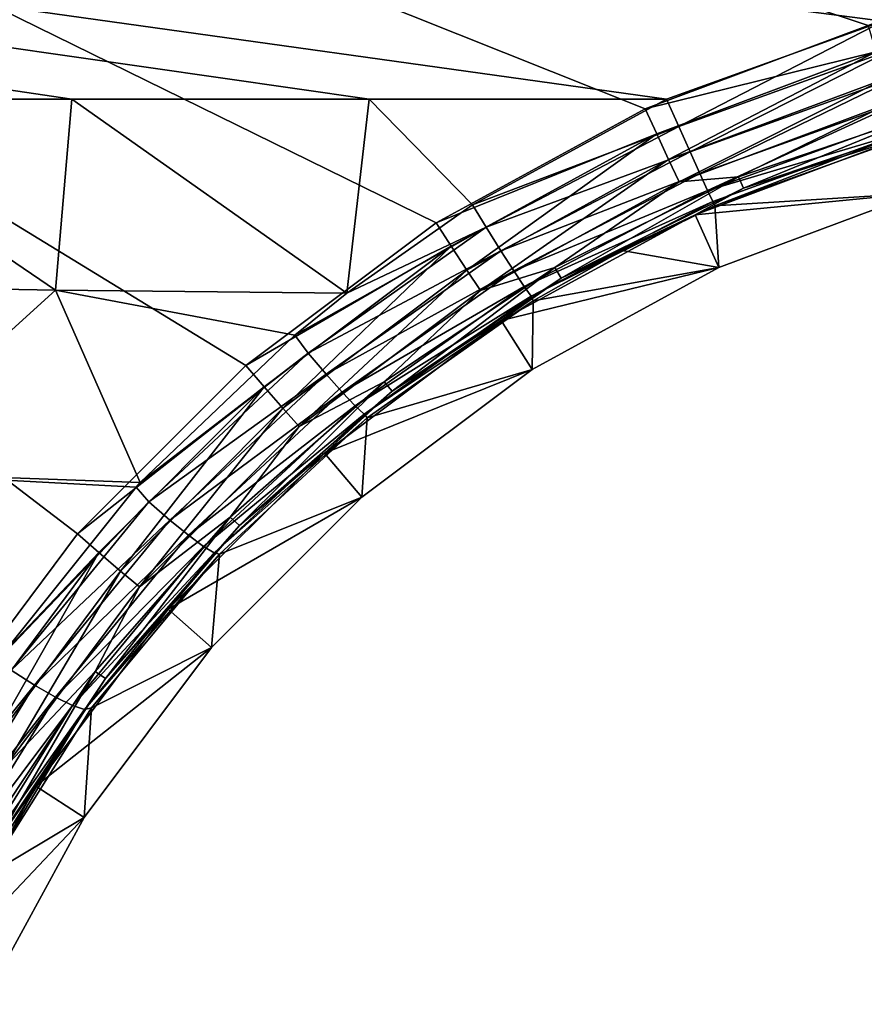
# Model space of a CAD drawing. Header units: metres. Extents: x -109 to 109, y -63 to 140.
# Tile 299 of 480: x 28 to 36, y 11 to 21. Entities that reach past the tile are written whole.
import ezdxf

# ---------------------------------------------------------------- set-up
doc = ezdxf.new("R2010")
doc.units = ezdxf.units.M
doc.layers.add('solid_502308_SW0001', color=7, linetype='CONTINUOUS')

msp = doc.modelspace()

# ---------------------------------------------------------------- linework, layer by layer
at = {"layer": 'solid_502308_SW0001'}
for points in [[(36.353371, 21.317671, 17.786057), (38.606739, 21.79129, 17.798223), (-76.5, 35.943851, 18.161783)], [(34.18816, 20.53858, 17.766043), (36.353371, 21.317671, 17.786057), (-76.5, 35.943851, 18.161783)], [(31.215277, 20.53858, 17.766043), (34.18816, 20.53858, 17.766043), (-76.5, 35.943851, 18.161783)], [(28.242392, 20.53858, 17.766043), (31.215277, 20.53858, 17.766043), (-76.5, 35.943851, 18.161783)], [(25.269508, 20.53858, 17.766043), (28.242392, 20.53858, 17.766043), (-76.5, 35.943851, 18.161783)], [(10.498093, 29.799944, -18.003954), (76.5, 35.943851, -18.161783), (36.203686, 21.274466, -17.784946)], [(10.498093, 29.799944, -18.003954), (28.300694, 16.192984, -17.654409), (26.875673, 14.287683, -17.605465)], [(10.498093, 29.799944, -18.003954), (29.981936, 17.875446, -17.69763), (28.300694, 16.192984, -17.654409)], [(10.498093, 29.799944, -18.003954), (31.885952, 19.301708, -17.734268), (29.981936, 17.875446, -17.69763)], [(10.498093, 29.799944, -18.003954), (33.974335, 20.442665, -17.763578), (31.885952, 19.301708, -17.734268)], [(10.498093, 29.799944, -18.003954), (36.203686, 21.274466, -17.784946), (33.974335, 20.442665, -17.763578)], [(36.280434, 21.011181, -17.746206), (33.974335, 20.442665, -17.763578), (36.203686, 21.274466, -17.784946)], [(34.308723, 20.265717, 17.721111), (36.353371, 21.317671, 17.786057), (34.18816, 20.53858, 17.766043)], [(36.434879, 21.031057, 17.740824), (36.353371, 21.317671, 17.786057), (34.308723, 20.265717, 17.721111)], [(36.280434, 21.011181, -17.746206), (34.08865, 20.191692, -17.7248), (33.974335, 20.442665, -17.763578)], [(34.207924, 19.933613, -17.609901), (34.08865, 20.191692, -17.7248), (36.280434, 21.011181, -17.746206)], [(36.361362, 20.738636, -17.631304), (34.207924, 19.933613, -17.609901), (36.280434, 21.011181, -17.746206)], [(36.434879, 21.031057, 17.740824), (34.308723, 20.265717, 17.721111), (34.421783, 20.011795, 17.603062)], [(36.511341, 20.764456, 17.622746), (36.434879, 21.031057, 17.740824), (34.421783, 20.011795, 17.603062)], [(34.311901, 19.710768, -17.426704), (34.207924, 19.933613, -17.609901), (36.361362, 20.738636, -17.631304)], [(36.431938, 20.503077, -17.448101), (34.311901, 19.710768, -17.426704), (36.361362, 20.738636, -17.631304)], [(36.511341, 20.764456, 17.622746), (34.421783, 20.011795, 17.603062), (34.52005, 19.793179, 17.419359)], [(36.577831, 20.53471, 17.439278), (36.511341, 20.764456, 17.622746), (34.52005, 19.793179, 17.419359)], [(25.141466, 18.683119, 17.673117), (28.078369, 18.628294, 17.660715), (25.269508, 20.53858, 17.766043)], [(28.078369, 18.628294, 17.660715), (28.242392, 20.53858, 17.766043), (25.269508, 20.53858, 17.766043)], [(28.078369, 18.628294, 17.660715), (30.990644, 18.597414, 17.649963), (28.242392, 20.53858, 17.766043)], [(30.990644, 18.597414, 17.649963), (31.215277, 20.53858, 17.766043), (28.242392, 20.53858, 17.766043)], [(30.990644, 18.597414, 17.649963), (32.248161, 19.480017, 17.718126), (31.215277, 20.53858, 17.766043)], [(32.248161, 19.480017, 17.718126), (34.18816, 20.53858, 17.766043), (31.215277, 20.53858, 17.766043)], [(34.308723, 20.265717, 17.721111), (34.18816, 20.53858, 17.766043), (32.248161, 19.480017, 17.718126)], [(34.906422, 19.761225, -17.193281), (34.311901, 19.710768, -17.426704), (36.431938, 20.503077, -17.448101)], [(36.577831, 20.53471, 17.439278), (34.52005, 19.793179, 17.419359), (34.597301, 19.623711, 17.181633)], [(36.630146, 20.356314, 17.201994), (36.577831, 20.53471, 17.439278), (34.597301, 19.623711, 17.181633)], [(36.846447, 20.420792, -17.211315), (34.906422, 19.761225, -17.193281), (36.431938, 20.503077, -17.448101)], [(34.08865, 20.191692, -17.7248), (31.885952, 19.301708, -17.734268), (33.974335, 20.442665, -17.763578)], [(34.956627, 19.647289, -16.913048), (34.906422, 19.761225, -17.193281), (36.846447, 20.420792, -17.211315)], [(36.880474, 20.301044, -16.931074), (34.956627, 19.647289, -16.913048), (36.846447, 20.420792, -17.211315)], [(36.664993, 20.240526, 16.925873), (36.630146, 20.356314, 17.201994), (34.597301, 19.623711, 17.181633)], [(36.880474, 20.301044, -16.931074), (36.540966, 20.154446, -16.627218), (34.956627, 19.647289, -16.913048)], [(34.08865, 20.191692, -17.7248), (32.036083, 19.067863, -17.69544), (31.885952, 19.301708, -17.734268)], [(32.191208, 18.829603, -17.580547), (32.036083, 19.067863, -17.69544), (34.08865, 20.191692, -17.7248)], [(34.207924, 19.933613, -17.609901), (32.191208, 18.829603, -17.580547), (34.08865, 20.191692, -17.7248)], [(32.383389, 19.258265, 17.6747), (34.308723, 20.265717, 17.721111), (32.248161, 19.480017, 17.718126)], [(34.421783, 20.011795, 17.603062), (34.308723, 20.265717, 17.721111), (32.383389, 19.258265, 17.6747)], [(36.664993, 20.240526, 16.925873), (34.597301, 19.623711, 17.181633), (34.648643, 19.514133, 16.90494)], [(36.664993, 20.240526, 16.925873), (34.648643, 19.514133, 16.90494), (34.67075, 19.47151, 16.608318)], [(36.664993, 20.240526, 16.925873), (34.67075, 19.47151, 16.608318), (36.680153, 20.194624, 16.628332)], [(36.702221, 19.596647), (36.680153, 20.194624, 16.628332), (34.67075, 19.47151, 16.608318)], [(34.472591, 19.382652, -16.605858), (36.540966, 20.154446, -16.627218), (36.702221, 19.596647)], [(34.956627, 19.647289, -16.913048), (36.540966, 20.154446, -16.627218), (34.472591, 19.382652, -16.605858)], [(32.531208, 19.022863, 17.556692), (34.421783, 20.011795, 17.603062), (32.383389, 19.258265, 17.6747)], [(34.52005, 19.793179, 17.419359), (34.421783, 20.011795, 17.603062), (32.531208, 19.022863, 17.556692)], [(32.326363, 18.624159, -17.397358), (32.191208, 18.829603, -17.580547), (34.207924, 19.933613, -17.609901)], [(34.311901, 19.710768, -17.426704), (32.326363, 18.624159, -17.397358), (34.207924, 19.933613, -17.609901)], [(32.66098, 18.821287, 17.373074), (34.52005, 19.793179, 17.419359), (32.531208, 19.022863, 17.556692)], [(34.597301, 19.623711, 17.181633), (34.52005, 19.793179, 17.419359), (32.66098, 18.821287, 17.373074)], [(33.069111, 18.853611, -17.168463), (32.326363, 18.624159, -17.397358), (34.311901, 19.710768, -17.426704)], [(34.906422, 19.761225, -17.193281), (33.069111, 18.853611, -17.168463), (34.311901, 19.710768, -17.426704)], [(33.134495, 18.747631, -16.888239), (33.069111, 18.853611, -17.168463), (34.906422, 19.761225, -17.193281)], [(34.956627, 19.647289, -16.913048), (33.134495, 18.747631, -16.888239), (34.906422, 19.761225, -17.193281)], [(32.764484, 18.666298, 17.135471), (34.597301, 19.623711, 17.181633), (32.66098, 18.821287, 17.373074)], [(34.648643, 19.514133, 16.90494), (34.597301, 19.623711, 17.181633), (32.764484, 18.666298, 17.135471)], [(34.956627, 19.647289, -16.913048), (34.472591, 19.382652, -16.605858), (33.134495, 18.747631, -16.888239)], [(34.472591, 19.382652, -16.605858), (36.702221, 19.596647), (34.710548, 18.853825)], [(34.710548, 18.853825), (36.702221, 19.596647), (34.67075, 19.47151, 16.608318)], [(32.835171, 18.567715, 16.858931), (34.648643, 19.514133, 16.90494), (32.764484, 18.666298, 17.135471)], [(32.835171, 18.567715, 16.858931), (34.67075, 19.47151, 16.608318), (34.648643, 19.514133, 16.90494)], [(32.383389, 19.258265, 17.6747), (32.248161, 19.480017, 17.718126), (30.990644, 18.597414, 17.649963)], [(32.835171, 18.567715, 16.858931), (33.743214, 19.025795, 16.591461), (34.67075, 19.47151, 16.608318)], [(34.710548, 18.853825), (34.67075, 19.47151, 16.608318), (33.743214, 19.025795, 16.591461)], [(32.036083, 19.067863, -17.69544), (29.981936, 17.875446, -17.69763), (31.885952, 19.301708, -17.734268)], [(32.53508, 18.324173, -16.576559), (34.472591, 19.382652, -16.605858), (34.710548, 18.853825)], [(33.134495, 18.747631, -16.888239), (34.472591, 19.382652, -16.605858), (32.53508, 18.324173, -16.576559)], [(32.383389, 19.258265, 17.6747), (30.990644, 18.597414, 17.649963), (30.471807, 18.179724, 17.609831)], [(30.605684, 17.999418, 17.568264), (32.383389, 19.258265, 17.6747), (30.471807, 18.179724, 17.609831)], [(32.531208, 19.022863, 17.556692), (32.383389, 19.258265, 17.6747), (30.605684, 17.999418, 17.568264)], [(32.036083, 19.067863, -17.69544), (30.164806, 17.662743, -17.658731), (29.981936, 17.875446, -17.69763)], [(30.352547, 17.449232, -17.543844), (30.164806, 17.662743, -17.658731), (32.036083, 19.067863, -17.69544)], [(32.191208, 18.829603, -17.580547), (30.352547, 17.449232, -17.543844), (32.036083, 19.067863, -17.69544)], [(30.786085, 17.787842, 17.450447), (32.531208, 19.022863, 17.556692), (30.605684, 17.999418, 17.568264)], [(32.66098, 18.821287, 17.373074), (32.531208, 19.022863, 17.556692), (30.786085, 17.787842, 17.450447)], [(32.835171, 18.567715, 16.858931), (32.852642, 18.522142, 16.561848), (33.743214, 19.025795, 16.591461)], [(34.710548, 18.853825), (33.743214, 19.025795, 16.591461), (32.852642, 18.522142, 16.561848)], [(30.515993, 17.265486, -17.360662), (30.352547, 17.449232, -17.543844), (32.191208, 18.829603, -17.580547)], [(32.326363, 18.624159, -17.397358), (30.515993, 17.265486, -17.360662), (32.191208, 18.829603, -17.580547)], [(30.945711, 17.608681, 17.267115), (32.66098, 18.821287, 17.373074), (30.786085, 17.787842, 17.450447)], [(32.764484, 18.666298, 17.135471), (32.66098, 18.821287, 17.373074), (30.945711, 17.608681, 17.267115)], [(33.069111, 18.853611, -17.168463), (31.366108, 17.713461, -17.137283), (32.326363, 18.624159, -17.397358)], [(31.445402, 17.617409, -16.857071), (31.366108, 17.713461, -17.137283), (33.069111, 18.853611, -17.168463)], [(33.134495, 18.747631, -16.888239), (31.445402, 17.617409, -16.857071), (33.069111, 18.853611, -17.168463)], [(32.53508, 18.324173, -16.576559), (34.710548, 18.853825), (32.844166, 17.834711)], [(32.844166, 17.834711), (34.710548, 18.853825), (32.852642, 18.522142, 16.561848)], [(33.134495, 18.747631, -16.888239), (32.53508, 18.324173, -16.576559), (31.445402, 17.617409, -16.857071)], [(26.073864, 16.80879, 17.478382), (28.078369, 18.628294, 17.660715), (25.141466, 18.683119, 17.673117)], [(26.073864, 16.80879, 17.478382), (28.925451, 16.705088, 17.432394), (28.078369, 18.628294, 17.660715)], [(30.471807, 18.179724, 17.609831), (30.990644, 18.597414, 17.649963), (28.078369, 18.628294, 17.660715)], [(28.925451, 16.705088, 17.432394), (30.471807, 18.179724, 17.609831), (28.078369, 18.628294, 17.660715)], [(31.366108, 17.713461, -17.137283), (30.515993, 17.265486, -17.360662), (32.326363, 18.624159, -17.397358)], [(31.074451, 17.47328, 17.029877), (32.764484, 18.666298, 17.135471), (30.945711, 17.608681, 17.267115)], [(32.835171, 18.567715, 16.858931), (32.764484, 18.666298, 17.135471), (31.074451, 17.47328, 17.029877)], [(31.164154, 17.390213, 16.753756), (32.835171, 18.567715, 16.858931), (31.074451, 17.47328, 17.029877)], [(31.164154, 17.390213, 16.753756), (32.852642, 18.522142, 16.561848), (32.835171, 18.567715, 16.858931)], [(31.164154, 17.390213, 16.753756), (31.194714, 17.353153, 16.45644), (32.852642, 18.522142, 16.561848)], [(32.844166, 17.834711), (32.852642, 18.522142, 16.561848), (31.194714, 17.353153, 16.45644)], [(30.767883, 17.000494, -16.539923), (32.53508, 18.324173, -16.576559), (32.844166, 17.834711)], [(31.445402, 17.617409, -16.857071), (32.53508, 18.324173, -16.576559), (30.767883, 17.000494, -16.539923)], [(30.605684, 17.999418, 17.568264), (30.471807, 18.179724, 17.609831), (28.925451, 16.705088, 17.432394)], [(30.605684, 17.999418, 17.568264), (28.925451, 16.705088, 17.432394), (28.884441, 16.660469, 17.42622)], [(29.01236, 16.513033, 17.386204), (30.605684, 17.999418, 17.568264), (28.884441, 16.660469, 17.42622)], [(30.786085, 17.787842, 17.450447), (30.605684, 17.999418, 17.568264), (29.01236, 16.513033, 17.386204)], [(30.164806, 17.662743, -17.658731), (28.300694, 16.192984, -17.654409), (29.981936, 17.875446, -17.69763)], [(30.767883, 17.000494, -16.539923), (32.844166, 17.834711), (31.142265, 16.560642)], [(31.142265, 16.560642), (32.844166, 17.834711), (31.194714, 17.353153, 16.45644)], [(29.222033, 16.330173, 17.26877), (30.786085, 17.787842, 17.450447), (29.01236, 16.513033, 17.386204)], [(30.945711, 17.608681, 17.267115), (30.786085, 17.787842, 17.450447), (29.222033, 16.330173, 17.26877)], [(30.164806, 17.662743, -17.658731), (28.513306, 16.00527, -17.615421), (28.300694, 16.192984, -17.654409)], [(28.729742, 15.820905, -17.50054), (28.513306, 16.00527, -17.615421), (30.164806, 17.662743, -17.658731)], [(30.352547, 17.449232, -17.543844), (28.729742, 15.820905, -17.50054), (30.164806, 17.662743, -17.658731)], [(31.366108, 17.713461, -17.137283), (29.826828, 16.360386, -17.100273), (30.515993, 17.265486, -17.360662)], [(29.918491, 16.276016, -16.820074), (29.826828, 16.360386, -17.100273), (31.366108, 17.713461, -17.137283)], [(31.445402, 17.617409, -16.857071), (29.918491, 16.276016, -16.820074), (31.366108, 17.713461, -17.137283)], [(29.408487, 16.178438, 17.086012), (30.945711, 17.608681, 17.267115), (29.222033, 16.330173, 17.26877)], [(31.074451, 17.47328, 17.029877), (30.945711, 17.608681, 17.267115), (29.408487, 16.178438, 17.086012)], [(31.445402, 17.617409, -16.857071), (30.767883, 17.000494, -16.539923), (29.918491, 16.276016, -16.820074)], [(28.918009, 15.662675, -17.317368), (28.729742, 15.820905, -17.50054), (30.352547, 17.449232, -17.543844)], [(30.515993, 17.265486, -17.360662), (28.918009, 15.662675, -17.317368), (30.352547, 17.449232, -17.543844)], [(29.559919, 16.067432, 16.849504), (31.074451, 17.47328, 17.029877), (29.408487, 16.178438, 17.086012)], [(31.164154, 17.390213, 16.753756), (31.074451, 17.47328, 17.029877), (29.559919, 16.067432, 16.849504)], [(29.666737, 16.004187, 16.574223), (31.164154, 17.390213, 16.753756), (29.559919, 16.067432, 16.849504)], [(29.666737, 16.004187, 16.574223), (31.194714, 17.353153, 16.45644), (31.164154, 17.390213, 16.753756)], [(29.666737, 16.004187, 16.574223), (29.718306, 15.988712, 16.278522), (31.194714, 17.353153, 16.45644)], [(31.142265, 16.560642), (31.194714, 17.353153, 16.45644), (29.718306, 15.988712, 16.278522)], [(29.826828, 16.360386, -17.100273), (28.918009, 15.662675, -17.317368), (30.515993, 17.265486, -17.360662)], [(29.207058, 15.438527, -16.496695), (30.767883, 17.000494, -16.539923), (31.142265, 16.560642)], [(29.918491, 16.276016, -16.820074), (30.767883, 17.000494, -16.539923), (29.207058, 15.438527, -16.496695)], [(28.884441, 16.660469, 17.42622), (28.925451, 16.705088, 17.432394), (26.073864, 16.80879, 17.478382)], [(27.50865, 14.942411, 17.155666), (28.884441, 16.660469, 17.42622), (26.073864, 16.80879, 17.478382)], [(29.01236, 16.513033, 17.386204), (28.884441, 16.660469, 17.42622), (27.50865, 14.942411, 17.155666)], [(29.207058, 15.438527, -16.496695), (31.142265, 16.560642), (29.639359, 15.057735)], [(29.639359, 15.057735), (31.142265, 16.560642), (29.718306, 15.988712, 16.278522)], [(27.635847, 14.829786, 17.118153), (29.01236, 16.513033, 17.386204), (27.50865, 14.942411, 17.155666)], [(29.222033, 16.330173, 17.26877), (29.01236, 16.513033, 17.386204), (27.635847, 14.829786, 17.118153)], [(29.826828, 16.360386, -17.100273), (28.477806, 14.817941, -17.058086), (28.918009, 15.662675, -17.317368)], [(28.580086, 14.746764, -16.777899), (28.477806, 14.817941, -17.058086), (29.826828, 16.360386, -17.100273)], [(29.918491, 16.276016, -16.820074), (28.580086, 14.746764, -16.777899), (29.826828, 16.360386, -17.100273)], [(27.870523, 14.679883, 17.001339), (29.222033, 16.330173, 17.26877), (27.635847, 14.829786, 17.118153)], [(29.408487, 16.178438, 17.086012), (29.222033, 16.330173, 17.26877), (27.870523, 14.679883, 17.001339)], [(29.918491, 16.276016, -16.820074), (29.207058, 15.438527, -16.496695), (28.580086, 14.746764, -16.777899)], [(28.513306, 16.00527, -17.615421), (26.875673, 14.287683, -17.605465), (28.300694, 16.192984, -17.654409)], [(28.079651, 14.559904, 16.819513), (29.408487, 16.178438, 17.086012), (27.870523, 14.679883, 17.001339)], [(29.559919, 16.067432, 16.849504), (29.408487, 16.178438, 17.086012), (28.079651, 14.559904, 16.819513)], [(28.249987, 14.477448, 16.584192), (29.559919, 16.067432, 16.849504), (28.079651, 14.559904, 16.819513)], [(29.666737, 16.004187, 16.574223), (29.559919, 16.067432, 16.849504), (28.249987, 14.477448, 16.584192)], [(28.513306, 16.00527, -17.615421), (27.115566, 14.129815, -17.566401), (26.875673, 14.287683, -17.605465)], [(27.356192, 13.978371, -17.451525), (27.115566, 14.129815, -17.566401), (28.513306, 16.00527, -17.615421)], [(28.729742, 15.820905, -17.50054), (27.356192, 13.978371, -17.451525), (28.513306, 16.00527, -17.615421)], [(28.370741, 14.437734, 16.310276), (29.666737, 16.004187, 16.574223), (28.249987, 14.477448, 16.584192)], [(28.370741, 14.437734, 16.310276), (29.718306, 15.988712, 16.278522), (29.666737, 16.004187, 16.574223)], [(28.370741, 14.437734, 16.310276), (28.440378, 14.451808, 16.018261), (29.718306, 15.988712, 16.278522)], [(29.639359, 15.057735), (29.718306, 15.988712, 16.278522), (28.440378, 14.451808, 16.018261)], [(27.565292, 13.848908, -17.268362), (27.356192, 13.978371, -17.451525), (28.729742, 15.820905, -17.50054)], [(28.918009, 15.662675, -17.317368), (27.565292, 13.848908, -17.268362), (28.729742, 15.820905, -17.50054)], [(28.477806, 14.817941, -17.058086), (27.565292, 13.848908, -17.268362), (28.918009, 15.662675, -17.317368)], [(27.884514, 13.670115, -16.447748), (29.207058, 15.438527, -16.496695), (29.639359, 15.057735)], [(28.580086, 14.746764, -16.777899), (29.207058, 15.438527, -16.496695), (27.884514, 13.670115, -16.447748)], [(27.884514, 13.670115, -16.447748), (29.639359, 15.057735), (28.365288, 13.355833)], [(28.365288, 13.355833), (29.639359, 15.057735), (28.440378, 14.451808, 16.018261)], [(27.870523, 14.679883, 17.001339), (27.635847, 14.829786, 17.118153), (26.502659, 12.98618, 16.757561)], [(28.477806, 14.817941, -17.058086), (27.342297, 13.112851, -17.011444), (27.565292, 13.848908, -17.268362)], [(27.453259, 13.056097, -16.731268), (27.342297, 13.112851, -17.011444), (28.477806, 14.817941, -17.058086)], [(28.580086, 14.746764, -16.777899), (27.453259, 13.056097, -16.731268), (28.477806, 14.817941, -17.058086)], [(26.757322, 12.872618, 16.641628), (27.870523, 14.679883, 17.001339), (26.502659, 12.98618, 16.757561)], [(28.079651, 14.559904, 16.819513), (27.870523, 14.679883, 17.001339), (26.757322, 12.872618, 16.641628)], [(28.580086, 14.746764, -16.777899), (27.884514, 13.670115, -16.447748), (27.453259, 13.056097, -16.731268)], [(26.984072, 12.787807, 16.461126), (28.079651, 14.559904, 16.819513), (26.757322, 12.872618, 16.641628)], [(28.249987, 14.477448, 16.584192), (28.079651, 14.559904, 16.819513), (26.984072, 12.787807, 16.461126)], [(27.168552, 12.737117, 16.227488), (28.249987, 14.477448, 16.584192), (26.984072, 12.787807, 16.461126)], [(28.370741, 14.437734, 16.310276), (28.249987, 14.477448, 16.584192), (27.168552, 12.737117, 16.227488)], [(27.29908, 12.72376, 15.955506), (28.370741, 14.437734, 16.310276), (27.168552, 12.737117, 16.227488)], [(27.29908, 12.72376, 15.955506), (27.377005, 12.766481, 15.667998), (28.370741, 14.437734, 16.310276)], [(28.365288, 13.355833), (28.440378, 14.451808, 16.018261), (27.377005, 12.766481, 15.667998)], [(28.370741, 14.437734, 16.310276), (27.377005, 12.766481, 15.667998), (28.440378, 14.451808, 16.018261)], [(26.827255, 11.731297, -16.394079), (27.884514, 13.670115, -16.447748), (28.365288, 13.355833)], [(27.453259, 13.056097, -16.731268), (27.884514, 13.670115, -16.447748), (26.827255, 11.731297, -16.394079)], [(26.827255, 11.731297, -16.394079), (28.365288, 13.355833), (27.346176, 11.48945)], [(27.346176, 11.48945), (28.365288, 13.355833), (27.377005, 12.766481, 15.667998)]]:
    msp.add_3dface(points, dxfattribs=at)

doc.saveas('drawing.dxf')
